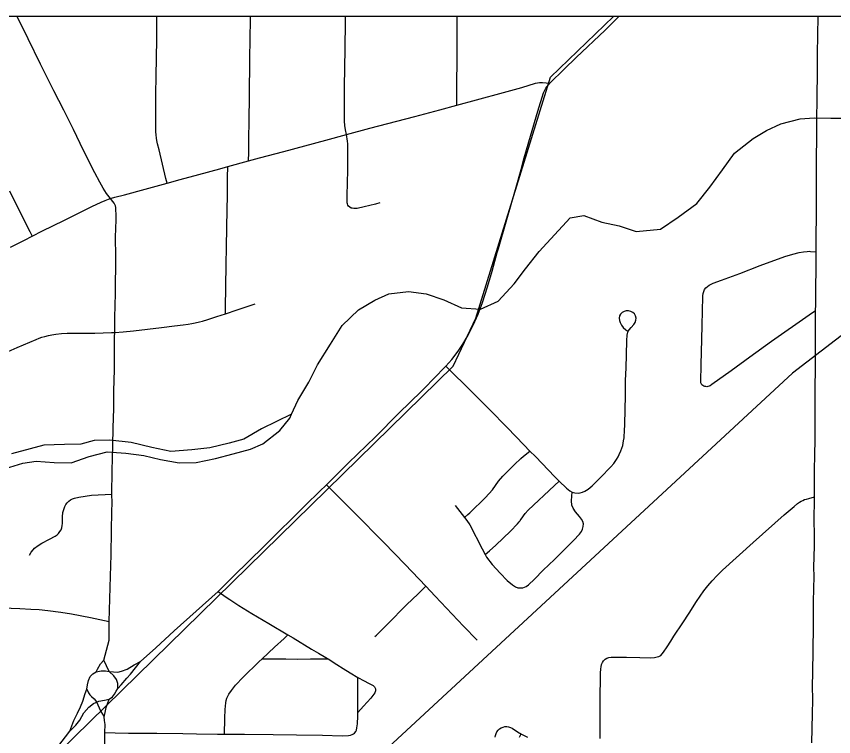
# Model space of a CAD drawing. Extents: x 0 to 34, y 0 to 22.
# Drawn here: x 6.459 to 7.043, y 20.386 to 20.9 of the extents above; entities that cross this region are included whole.
import ezdxf

# ---------------------------------------------------------------- set-up
doc = ezdxf.new("R2010")
doc.units = 0
for name, color, linetype in [('GM_X_City_Street', 7, 'Continuous'), ('GM_X_Corporation', 7, 'Continuous'), ('GM_X_County_Road', 7, 'Continuous'), ('GM_X_Minor_River', 7, 'Continuous'), ('GM_X_Rail_Line', 7, 'Continuous'), ('GM_X_State_Route', 7, 'Continuous'), ('GM_X_Township_Road', 7, 'Continuous')]:
    doc.layers.add(name, color=color, linetype=linetype)

msp = doc.modelspace()

# ---------------------------------------------------------------- linework, layer by layer
at = {"layer": 'GM_X_City_Street'}
msp.add_line((6.77245, 20.55081), (6.7793, 20.54223), dxfattribs=at)
for points in [[(6.52559, 20.46509), (6.52559, 20.46791), (6.52643, 20.50024), (6.52684, 20.51568), (6.52723, 20.53268), (6.52743, 20.5466), (6.52754, 20.55277), (6.52744, 20.55889), (6.52774, 20.57551), (6.52808, 20.59369), (6.52836, 20.60614), (6.52879, 20.62011), (6.52895, 20.63252), (6.52922, 20.64798), (6.52936, 20.66034), (6.52941, 20.67115), (6.52948, 20.67439), (6.52953, 20.67728), (6.52967, 20.685), (6.52992, 20.70204), (6.53015, 20.72845), (6.53014, 20.74243), (6.53046, 20.75481), (6.53043, 20.7579), (6.53037, 20.76266), (6.53025, 20.76357), (6.53004, 20.76469), (6.52956, 20.76576), (6.52897, 20.76667), (6.52806, 20.76785), (6.52635, 20.76988), (6.52372, 20.77347), (6.52126, 20.77727), (6.51873, 20.78154), (6.51525, 20.78835), (6.51025, 20.79815), (6.50473, 20.80931), (6.50013, 20.81918), (6.4931, 20.83299), (6.48602, 20.84673), (6.48059, 20.8577), (6.47646, 20.86596), (6.46764, 20.88406), (6.4599, 20.9)], [(6.5668, 20.78085), (6.56599, 20.78421), (6.56354, 20.79446), (6.5611, 20.80465), (6.56005, 20.80904), (6.55953, 20.81146), (6.55923, 20.8131), (6.55895, 20.81536), (6.55881, 20.8175), (6.55885, 20.82704), (6.55889, 20.83614), (6.55892, 20.8443), (6.55911, 20.85746), (6.55928, 20.87012), (6.55948, 20.88377), (6.55951, 20.88723), (6.55959, 20.89683), (6.55962, 20.9)], [(6.62505, 20.7969), (6.62514, 20.8028), (6.62529, 20.81224), (6.6255, 20.82558), (6.62561, 20.84298), (6.62569, 20.85042), (6.62588, 20.86206), (6.62598, 20.87184), (6.62615, 20.88171), (6.6263, 20.9)], [(6.69488, 20.81556), (6.69426, 20.81904), (6.69387, 20.82196), (6.69364, 20.82528), (6.69362, 20.82744), (6.69359, 20.83922), (6.69355, 20.85062), (6.69373, 20.86233), (6.69396, 20.87774), (6.69423, 20.89522), (6.69428, 20.9)], [(6.77376, 20.83661), (6.77381, 20.8525), (6.77385, 20.86808), (6.77394, 20.9)], [(6.45507, 20.73531), (6.46507, 20.74031), (6.47044, 20.743), (6.47799, 20.74676), (6.49316, 20.75435), (6.50642, 20.76097), (6.51309, 20.76417), (6.51979, 20.76731), (6.52257, 20.76853), (6.52495, 20.7694), (6.52635, 20.76988), (6.52715, 20.77016), (6.52947, 20.7708), (6.53649, 20.77269), (6.55124, 20.77667), (6.5668, 20.78085), (6.57625, 20.78343), (6.58964, 20.78709), (6.60457, 20.79116), (6.61012, 20.79271), (6.62505, 20.7969), (6.63275, 20.79898), (6.65021, 20.80351), (6.68023, 20.81165), (6.69488, 20.81556), (6.71172, 20.82006), (6.74363, 20.82857), (6.76149, 20.83333), (6.77376, 20.83661), (6.78776, 20.84042), (6.80698, 20.84557), (6.82015, 20.84932), (6.82981, 20.85219), (6.83273, 20.85268), (6.83487, 20.85278), (6.84006, 20.85241)], [(6.71881, 20.76679), (6.71555, 20.76601), (6.70752, 20.7641), (6.70258, 20.76293), (6.70188, 20.76283), (6.70101, 20.76279), (6.70011, 20.76283), (6.69906, 20.76296), (6.6983, 20.76315), (6.69722, 20.7637), (6.69639, 20.76457), (6.69594, 20.7653), (6.69565, 20.76615), (6.69551, 20.76677), (6.69543, 20.7675), (6.69547, 20.77275), (6.69567, 20.78044), (6.69594, 20.79094), (6.69602, 20.80147), (6.69596, 20.80671), (6.69584, 20.80903), (6.6957, 20.81082), (6.69488, 20.81556)], [(6.60851, 20.68757), (6.60858, 20.69231), (6.60881, 20.70642), (6.60909, 20.7233), (6.60928, 20.73483), (6.60952, 20.7497), (6.60994, 20.77271), (6.61006, 20.78507), (6.61012, 20.79271)], [(6.45427, 20.77532), (6.45986, 20.76413), (6.46876, 20.74637), (6.47044, 20.743)], [(7.02991, 20.68983), (7.02537, 20.68668), (6.99842, 20.66798), (6.98298, 20.6566), (6.96953, 20.64691), (6.95584, 20.63706), (6.95451, 20.63625), (6.9538, 20.63589), (6.95302, 20.63569), (6.95224, 20.6356), (6.9515, 20.63565), (6.95077, 20.63574), (6.94999, 20.63602), (6.9493, 20.63648), (6.94875, 20.63693), (6.94832, 20.6375), (6.94804, 20.63827), (6.94788, 20.6398), (6.94808, 20.65063), (6.94835, 20.66092), (6.94855, 20.66891), (6.94884, 20.68002), (6.94908, 20.68896), (6.94937, 20.7005), (6.94957, 20.70204), (6.94998, 20.70354), (6.95064, 20.70493), (6.95154, 20.70618), (6.95267, 20.70723), (6.95395, 20.70809), (6.95678, 20.70941), (6.96262, 20.71156), (6.97574, 20.71647), (6.99026, 20.72207), (7.0078, 20.72845), (7.01372, 20.73032), (7.01825, 20.73144), (7.02133, 20.73193), (7.02373, 20.7322), (7.02537, 20.73225), (7.02617, 20.7322), (7.03026, 20.73196)], [(6.45122, 20.65987), (6.4599, 20.66358), (6.47339, 20.66934), (6.47559, 20.6702), (6.47753, 20.67086), (6.47967, 20.67154), (6.4822, 20.67223), (6.48456, 20.6727), (6.48732, 20.67313), (6.49144, 20.67352), (6.49553, 20.67378), (6.50016, 20.67389), (6.50848, 20.67389), (6.51525, 20.6739), (6.52708, 20.67423), (6.52948, 20.67439), (6.53549, 20.6748), (6.54291, 20.67554), (6.56295, 20.67789), (6.57208, 20.67899), (6.57836, 20.67984), (6.58185, 20.68032), (6.5846, 20.68075), (6.58688, 20.68115), (6.58991, 20.68188), (6.59207, 20.68248), (6.59586, 20.68365), (6.60239, 20.68568), (6.60851, 20.68757), (6.617, 20.69045), (6.62985, 20.69481)], [(6.76597, 20.6503), (6.77214, 20.64419), (6.77877, 20.63761), (6.79672, 20.61951), (6.80986, 20.60625), (6.82146, 20.59412), (6.82588, 20.58966), (6.82982, 20.58569), (6.84359, 20.57131), (6.84685, 20.56821), (6.85209, 20.56321), (6.8544, 20.56135), (6.85613, 20.56042), (6.85797, 20.55979), (6.86027, 20.55961), (6.86177, 20.55978), (6.86349, 20.56025), (6.865, 20.56094), (6.86632, 20.56163), (6.86759, 20.5625), (6.87024, 20.56475), (6.87624, 20.57069), (6.88362, 20.57842), (6.8857, 20.58085), (6.88776, 20.58366), (6.88881, 20.58558), (6.88954, 20.58713), (6.89084, 20.58977), (6.89215, 20.59372), (6.89273, 20.59689), (6.89313, 20.5992), (6.89331, 20.60133), (6.89334, 20.60277), (6.8938, 20.61759), (6.8942, 20.63067), (6.89423, 20.63617), (6.89424, 20.63995), (6.89453, 20.64917), (6.89482, 20.65839), (6.89514, 20.66862), (6.89543, 20.67247), (6.89592, 20.67444), (6.89628, 20.67548), (6.89682, 20.67631), (6.89812, 20.67789), (6.90019, 20.6801), (6.9011, 20.6815), (6.90162, 20.683), (6.90168, 20.68458), (6.9013, 20.68614), (6.90053, 20.68755), (6.8994, 20.6886), (6.89794, 20.68934), (6.89634, 20.68972), (6.89471, 20.68972), (6.89311, 20.68933), (6.89169, 20.68858), (6.89058, 20.68747), (6.88988, 20.68608), (6.88964, 20.68452), (6.88981, 20.68291), (6.89024, 20.68137), (6.89118, 20.67955), (6.89244, 20.67794), (6.89427, 20.67628), (6.89584, 20.67525)], [(6.7793, 20.54223), (6.78157, 20.54437), (6.78289, 20.54561), (6.7943, 20.5566), (6.79929, 20.562), (6.80339, 20.5681), (6.80665, 20.57181), (6.81492, 20.58015), (6.81938, 20.58439), (6.82128, 20.58592), (6.82588, 20.58966)], [(6.78836, 20.45471), (6.7786, 20.46471), (6.7583, 20.48613), (6.75163, 20.49312), (6.73685, 20.50862), (6.72171, 20.52426), (6.70094, 20.54523), (6.68666, 20.55953), (6.68056, 20.56562)], [(6.79391, 20.51576), (6.79705, 20.51848), (6.8016, 20.52244), (6.812, 20.53237), (6.81708, 20.53769), (6.81816, 20.53919), (6.81865, 20.53958), (6.81893, 20.54015), (6.81974, 20.54108), (6.82256, 20.54514), (6.82454, 20.54749), (6.84347, 20.56507), (6.84685, 20.56821)], [(6.46869, 20.51532), (6.46987, 20.51757), (6.47125, 20.51923), (6.47231, 20.52035), (6.4747, 20.52233), (6.47734, 20.52397), (6.4829, 20.52675), (6.48703, 20.52894), (6.4883, 20.52983), (6.48945, 20.53088), (6.49039, 20.53211), (6.49113, 20.53349), (6.49163, 20.53495), (6.49195, 20.53647), (6.49212, 20.538), (6.49225, 20.54264), (6.49254, 20.54573), (6.49285, 20.54724), (6.49331, 20.54871), (6.49392, 20.55013), (6.49467, 20.55148), (6.49557, 20.55274), (6.49664, 20.55385), (6.49789, 20.55478), (6.49927, 20.55548), (6.50074, 20.556), (6.50376, 20.55677), (6.50838, 20.55754), (6.513, 20.55814), (6.52744, 20.55889)], [(6.79391, 20.51576), (6.79489, 20.51392), (6.79906, 20.50877), (6.80475, 20.50254), (6.80958, 20.49724), (6.81339, 20.49406), (6.81551, 20.49277), (6.81723, 20.4921), (6.81908, 20.4919), (6.82089, 20.49206), (6.82206, 20.49246), (6.82329, 20.49306), (6.82484, 20.49421), (6.82924, 20.49822), (6.8353, 20.50456), (6.84346, 20.51219), (6.85695, 20.52583), (6.86124, 20.53029), (6.8627, 20.53229), (6.86352, 20.53396), (6.86402, 20.53575), (6.86408, 20.5376), (6.86366, 20.5394), (6.8628, 20.54104), (6.86126, 20.54298), (6.85839, 20.54625), (6.85673, 20.54886), (6.85576, 20.55114), (6.85548, 20.55421), (6.85581, 20.55734), (6.85613, 20.56042)], [(6.876, 20.38439), (6.87598, 20.39073), (6.87595, 20.41088), (6.87628, 20.43103), (6.87646, 20.43413), (6.87669, 20.43566), (6.87708, 20.43717), (6.87768, 20.4386), (6.87852, 20.43991), (6.87961, 20.44099), (6.88091, 20.4418), (6.88236, 20.44232), (6.88388, 20.4426), (6.88796, 20.44253), (6.89487, 20.44242), (6.90442, 20.44226), (6.91177, 20.44213), (6.91487, 20.44239), (6.91683, 20.44272), (6.9179, 20.4431), (6.91926, 20.44382), (6.9204, 20.44488), (6.92126, 20.44602), (6.92384, 20.44995), (6.92648, 20.454), (6.92873, 20.45745), (6.93501, 20.46707), (6.93951, 20.47399), (6.94483, 20.48214), (6.95004, 20.48983), (6.95288, 20.49351), (6.95598, 20.49696), (6.95951, 20.50081), (6.96345, 20.50459), (6.98539, 20.52449), (7.00735, 20.54417), (7.01445, 20.55015), (7.01684, 20.5521), (7.01834, 20.5531), (7.01954, 20.55381), (7.02076, 20.55443), (7.02201, 20.55496), (7.02338, 20.5554), (7.02495, 20.55588), (7.02911, 20.55705)], [(6.7793, 20.54223), (6.78095, 20.54018), (6.7829, 20.53703), (6.7917, 20.51995), (6.79391, 20.51576)], [(6.60325, 20.48943), (6.60911, 20.48542), (6.61168, 20.48366), (6.61818, 20.47938), (6.62745, 20.4737), (6.63946, 20.46657), (6.65309, 20.45845), (6.65684, 20.45621), (6.66996, 20.44828), (6.67501, 20.44529), (6.68014, 20.44233), (6.68175, 20.44134), (6.68816, 20.43738), (6.69265, 20.4345), (6.69768, 20.43139), (6.70303, 20.4281), (6.7076, 20.42563), (6.71059, 20.42402), (6.71388, 20.42224), (6.71501, 20.42124), (6.71574, 20.41988), (6.71576, 20.41836), (6.71512, 20.41695), (6.71223, 20.41328), (6.70702, 20.4075), (6.70303, 20.40306)], [(6.71527, 20.4572), (6.71633, 20.45831), (6.72392, 20.46592), (6.73809, 20.48002), (6.74582, 20.4875), (6.75163, 20.49312)], [(6.4256, 20.46611), (6.42827, 20.46902), (6.43123, 20.47165), (6.43478, 20.47426), (6.43605, 20.47511), (6.4374, 20.47585), (6.43881, 20.47644), (6.44029, 20.47689), (6.4418, 20.4772), (6.44486, 20.47757), (6.44947, 20.47768), (6.46178, 20.4773), (6.46948, 20.47689), (6.47565, 20.47644), (6.48178, 20.47582), (6.49094, 20.47461), (6.49853, 20.4734), (6.51212, 20.47081), (6.52559, 20.46791)], [(6.53176, 20.42023), (6.53162, 20.42361), (6.53066, 20.42653), (6.52895, 20.42908), (6.52557, 20.43239), (6.52172, 20.44039), (6.52558, 20.45475), (6.52559, 20.46509)], [(6.60789, 20.38759), (6.60795, 20.39157), (6.608, 20.3947), (6.60807, 20.39904), (6.60836, 20.4052), (6.60879, 20.40995), (6.6091, 20.41155), (6.60956, 20.41315), (6.61019, 20.41467), (6.61094, 20.41612), (6.61274, 20.41879), (6.61574, 20.42247), (6.62112, 20.42818), (6.63226, 20.43909), (6.63469, 20.44135), (6.64366, 20.44965), (6.65037, 20.45591), (6.65309, 20.45845)], [(6.63469, 20.44135), (6.64725, 20.44127), (6.65153, 20.44124), (6.66011, 20.44119), (6.6692, 20.44126), (6.68175, 20.44134)], [(6.51633, 20.43206), (6.51724, 20.43397), (6.51942, 20.43779), (6.52172, 20.44039)], [(6.70073, 20.38832), (6.70152, 20.38951), (6.70199, 20.39045), (6.70238, 20.39196), (6.70285, 20.39503), (6.70301, 20.40028), (6.70303, 20.40306), (6.70304, 20.40648), (6.70303, 20.41629), (6.70303, 20.42353), (6.70303, 20.4281)], [(6.5225, 20.38872), (6.52991, 20.38855), (6.53923, 20.38835), (6.5595, 20.38818), (6.5782, 20.38794), (6.58788, 20.38782), (6.60285, 20.38765), (6.60789, 20.38759), (6.6221, 20.38743), (6.64267, 20.38719), (6.65928, 20.387), (6.67784, 20.38678), (6.69178, 20.38644), (6.69631, 20.38664), (6.69774, 20.38689), (6.69909, 20.38725), (6.70001, 20.38769), (6.70073, 20.38832)], [(6.80102, 20.38531), (6.80123, 20.38666), (6.80169, 20.38797), (6.80237, 20.38919), (6.80323, 20.3903), (6.80426, 20.39125), (6.80543, 20.39204), (6.80669, 20.39263), (6.80802, 20.39298), (6.80936, 20.39306), (6.81067, 20.39286), (6.81196, 20.3924), (6.81322, 20.39172), (6.8171, 20.38911), (6.81984, 20.38755), (6.82231, 20.38626), (6.82415, 20.38547)], [(6.81918, 20.38718), (6.81833, 20.38521)]]:
    msp.add_lwpolyline(points, dxfattribs=at)
at = {"layer": 'GM_X_Corporation'}
for points in [[(8.9, 20.9), (5.89055, 20.9)], [(7.79552, 20.9), (5.89055, 20.9)], [(8.56954, 20.9), (5.89055, 20.9)]]:
    msp.add_lwpolyline(points, dxfattribs=at)
at = {"layer": 'GM_X_County_Road'}
for points in [[(6.50951, 20.41964), (6.51084, 20.41696), (6.51168, 20.41573), (6.51287, 20.41455), (6.51474, 20.41287), (6.51653, 20.41051), (6.5183, 20.40633), (6.51956, 20.40369), (6.522, 20.39989)], [(6.522, 20.39989), (6.52259, 20.40297), (6.52339, 20.40656), (6.52442, 20.40927), (6.52544, 20.4125)], [(6.51981, 20.32011), (6.51994, 20.33733), (6.52236, 20.3764), (6.5225, 20.38872), (6.52273, 20.39439), (6.52229, 20.3974), (6.522, 20.39989)]]:
    msp.add_lwpolyline(points, dxfattribs=at)
at = {"layer": 'GM_X_Minor_River'}
for points in [[(6.65569, 20.61593), (6.66026, 20.6257), (6.66798, 20.63888), (6.67419, 20.65133), (6.68345, 20.66601), (6.69193, 20.67919), (6.70341, 20.69043), (6.71522, 20.69749), (6.7251, 20.70192), (6.7391, 20.70365), (6.75192, 20.70197), (6.76433, 20.69764), (6.7771, 20.69179), (6.79069, 20.69086), (6.80323, 20.69677), (6.81472, 20.70915), (6.8228, 20.71968), (6.8324, 20.73208), (6.85463, 20.75609), (6.86447, 20.75786), (6.87726, 20.75315), (6.88969, 20.75034), (6.90172, 20.74639), (6.91912, 20.74807), (6.9317, 20.75664), (6.94505, 20.76634), (6.95427, 20.77799), (6.9635, 20.7904), (6.97197, 20.80244), (6.98533, 20.8129), (6.99484, 20.81847), (7.00511, 20.82327), (7.01876, 20.8269), (7.02896, 20.82753), (7.04067, 20.82738), (7.05049, 20.82726)], [(6.44843, 20.57636), (6.4638, 20.58101), (6.47344, 20.5825), (6.48628, 20.58158), (6.49836, 20.58127), (6.51127, 20.58582), (6.52409, 20.58902), (6.53736, 20.58815), (6.55019, 20.58647), (6.56224, 20.58366), (6.57543, 20.58122), (6.58752, 20.58145), (6.60154, 20.58431), (6.61405, 20.58757), (6.62634, 20.5911), (6.6353, 20.59489), (6.64731, 20.60445), (6.65443, 20.61325), (6.65569, 20.61593)], [(6.65569, 20.61593), (6.6343, 20.60553), (6.62157, 20.59812), (6.61112, 20.59519), (6.59748, 20.59195), (6.58462, 20.59059), (6.56949, 20.58926), (6.55593, 20.59209), (6.54124, 20.59569), (6.526, 20.59736), (6.51481, 20.59716), (6.50534, 20.59462), (6.49362, 20.59439), (6.47888, 20.59381), (6.46903, 20.59128), (6.45576, 20.58765)]]:
    msp.add_lwpolyline(points, dxfattribs=at)
at = {"layer": 'GM_X_Rail_Line'}
for points in [[(4.78429, 18.80343), (5.20213, 19.1854), (5.56639, 19.5213), (5.86365, 19.79605), (5.94571, 19.8572), (6.00433, 19.89992), (6.77122, 20.65037), (6.78738, 20.68459), (6.84059, 20.85665), (6.88559, 20.9)], [(7.07487, 20.69231), (7.01334, 20.64516), (6.70257, 20.35744), (6.43715, 20.10647), (6.41029, 20.07775), (6.37704, 20.03763), (6.36576, 20.02181), (6.35728, 19.9922), (6.35462, 19.97603), (6.35446, 19.96277), (6.35577, 19.94803), (6.35858, 19.93621), (6.36241, 19.92659), (6.36529, 19.91968), (6.3725, 19.90437), (6.38197, 19.89272), (6.3883, 19.88577), (6.39659, 19.87806), (6.40709, 19.86983), (6.42103, 19.86058), (6.43205, 19.85529), (6.45048, 19.85016), (6.46943, 19.84773), (6.50822, 19.8496)]]:
    msp.add_lwpolyline(points, dxfattribs=at)
at = {"layer": 'GM_X_State_Route'}
for points in [[(6.84006, 20.85241), (6.85036, 20.86235), (6.85889, 20.87051), (6.87954, 20.8902), (6.8893, 20.9)], [(6.74839, 20.63237), (6.75049, 20.63443), (6.76526, 20.64949), (6.76597, 20.6503), (6.77012, 20.65506), (6.77466, 20.6609), (6.77809, 20.66601), (6.78183, 20.67239), (6.78544, 20.67955), (6.78887, 20.6875), (6.79195, 20.69561), (6.79558, 20.7068), (6.79885, 20.71813), (6.80259, 20.73131), (6.80352, 20.73429), (6.8095, 20.75487), (6.81571, 20.77639), (6.81966, 20.79075), (6.82191, 20.7989), (6.82626, 20.81444), (6.83165, 20.83232), (6.83566, 20.84535), (6.83654, 20.8474), (6.83737, 20.84879), (6.84006, 20.85241)], [(6.54798, 20.43942), (6.55879, 20.44925), (6.57186, 20.46133), (6.60325, 20.48943), (6.60614, 20.49228), (6.6147, 20.5007), (6.62476, 20.51056), (6.63659, 20.52228), (6.66585, 20.55124), (6.67566, 20.56075), (6.68056, 20.56562), (6.69638, 20.58136), (6.71558, 20.59991), (6.7323, 20.61659), (6.74839, 20.63237)], [(6.49744, 20.38964), (6.50176, 20.39392), (6.50447, 20.39746), (6.50752, 20.4028), (6.51089, 20.40683), (6.51434, 20.40954), (6.51804, 20.41118), (6.52215, 20.41176), (6.52544, 20.4125), (6.52782, 20.41422), (6.52922, 20.41612), (6.53045, 20.41817), (6.53176, 20.42023), (6.53407, 20.42286), (6.53801, 20.42746), (6.54064, 20.43042), (6.54798, 20.43942)], [(6.49744, 20.38964), (6.50039, 20.39729), (6.50285, 20.40255), (6.50499, 20.40699), (6.50663, 20.41101), (6.50844, 20.41669), (6.50951, 20.41964), (6.51009, 20.42277), (6.51066, 20.42589), (6.51198, 20.4286), (6.51387, 20.4305), (6.51633, 20.43206), (6.51987, 20.4328), (6.52291, 20.4328), (6.52557, 20.43239), (6.5285, 20.43198), (6.53179, 20.43181), (6.53425, 20.43247), (6.53836, 20.43387), (6.54329, 20.43699), (6.54798, 20.43942)], [(6.3871, 20.27696), (6.40042, 20.2897), (6.42555, 20.31413), (6.44134, 20.32931), (6.45478, 20.34233), (6.47012, 20.35799), (6.4833, 20.37143), (6.49744, 20.38964)]]:
    msp.add_lwpolyline(points, dxfattribs=at)
at = {"layer": 'GM_X_Township_Road'}
for points in [[(7.03026, 20.73196), (7.03031, 20.73942), (7.03047, 20.76113), (7.03052, 20.76892), (7.03061, 20.77819), (7.03055, 20.79375), (7.03059, 20.7998), (7.03067, 20.8123), (7.03077, 20.82645), (7.03092, 20.84109), (7.03113, 20.86133), (7.03125, 20.87326), (7.03173, 20.9)], [(7.02991, 20.68983), (7.02998, 20.69417), (7.03015, 20.70542), (7.03017, 20.72035), (7.03026, 20.73196)], [(7.02918, 20.57996), (7.02924, 20.58294), (7.0295, 20.6016), (7.0295, 20.63133), (7.0297, 20.65189), (7.02984, 20.665), (7.02977, 20.68056), (7.02991, 20.68983)], [(7.02911, 20.55705), (7.02916, 20.56242), (7.02903, 20.57301), (7.02918, 20.57996)], [(7.02718, 20.38129), (7.0276, 20.40199), (7.0278, 20.41214), (7.02773, 20.42205), (7.02782, 20.43133), (7.02841, 20.46423), (7.02832, 20.48227), (7.02877, 20.50029), (7.02871, 20.5065), (7.02898, 20.52203), (7.02898, 20.52825), (7.02898, 20.53135), (7.02892, 20.53881), (7.02911, 20.55705)]]:
    msp.add_lwpolyline(points, dxfattribs=at)

doc.saveas('drawing.dxf')
